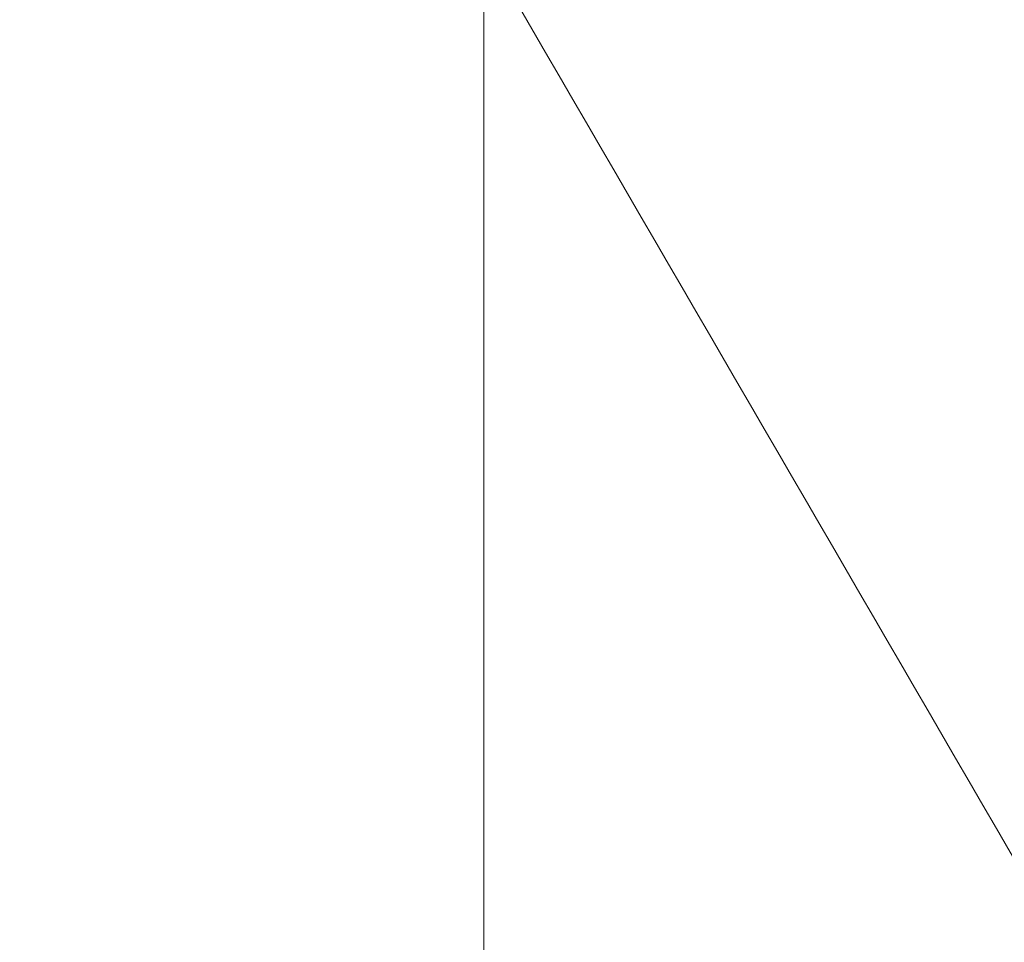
# Model space of a CAD drawing. Header units: inches. Extents: x 1 to 109, y 1 to 85.
# Tile 645 of 1056: x 88.32121 to 88.32676, y 24.49748 to 24.50269. Entities that reach past the tile are written whole.
import ezdxf

# ---------------------------------------------------------------- set-up
doc = ezdxf.new("R2010")
doc.units = ezdxf.units.IN
doc.header["$MEASUREMENT"] = 0

msp = doc.modelspace()

# ---------------------------------------------------------------- linework, layer by layer
at = {"color": 7, "linetype": 'Continuous', "lineweight": 15, "ltscale": 5}
for p, q in [((88.3238241, 24.733355), (88.3238241, 24.4433551)), ((88.3238241, 24.4347717), (88.3238241, 24.7247717)), ((88.3238241, 24.5660311), (88.3238241, 24.4970541)), ((88.3238241, 24.5633228), (88.3238241, 24.4920539)), ((88.3238241, 24.4865269), (88.3238241, 24.5044693))]:
    msp.add_line(p, q, dxfattribs=at)
for points, knots in [([(88.3241809, 24.4341884), (88.3240913, 24.4360523), (88.3239108, 24.4398112), (88.3236252, 24.4454627), (88.323328, 24.451134), (88.3230201, 24.4567788), (88.3227041, 24.4623489), (88.3223884, 24.4676916), (88.3220759, 24.4727715), (88.321769, 24.4775614), (88.321464, 24.4821258), (88.321163, 24.486433), (88.3208624, 24.4905357), (88.3205646, 24.4943903), (88.3202725, 24.497955), (88.3199926, 24.501144), (88.3197272, 24.5039782), (88.3194495, 24.5064731), (88.3191647, 24.5085857), (88.3188745, 24.510314), (88.3185813, 24.5116582), (88.3182815, 24.5126327), (88.3179771, 24.5132232), (88.3176643, 24.513425), (88.3173453, 24.5132068), (88.3170228, 24.512543), (88.3167058, 24.5114491), (88.3163966, 24.5099428), (88.3160976, 24.5080482), (88.315816, 24.5058364), (88.3155528, 24.5033537), (88.3153014, 24.5006182), (88.3150356, 24.4975625), (88.3147593, 24.4941712), (88.3144668, 24.4903796), (88.3141598, 24.486184), (88.3138401, 24.4815898), (88.3135162, 24.4767104), (88.3131907, 24.4715845), (88.3128663, 24.4662549), (88.3125519, 24.4608713), (88.3122496, 24.4554893), (88.3119611, 24.4501583), (88.3116825, 24.4448109), (88.3114144, 24.4394859), (88.3112444, 24.435945), (88.3111601, 24.4341884)], [0, 0, 0, 0, 0.0224789, 0.0453313, 0.0685062, 0.0919475, 0.1155952, 0.1393856, 0.1618887, 0.1844038, 0.2068744, 0.2292447, 0.2514602, 0.2747945, 0.2978377, 0.320536, 0.3429176, 0.3655625, 0.3885596, 0.4105181, 0.432694, 0.4550359, 0.4774899, 0.5000003, 0.523873, 0.5476785, 0.5713505, 0.5948251, 0.6180416, 0.6409433, 0.662202, 0.6833271, 0.7047784, 0.7265313, 0.74854, 0.7721069, 0.7958441, 0.8196866, 0.8435676, 0.8674198, 0.891176, 0.9134288, 0.9354857, 0.9572967, 0.9788157, 1, 1, 1, 1]), ([(88.3279523, 24.4959986), (88.3263063, 24.4988307), (88.3230127, 24.5044977), (88.3197238, 24.5101679), (88.3180785, 24.5130044)], [0, 0, 0, 0, 0.499754, 1, 1, 1, 1])]:
    msp.add_open_spline(points, degree=3, knots=knots, dxfattribs=at)

doc.saveas('drawing.dxf')
